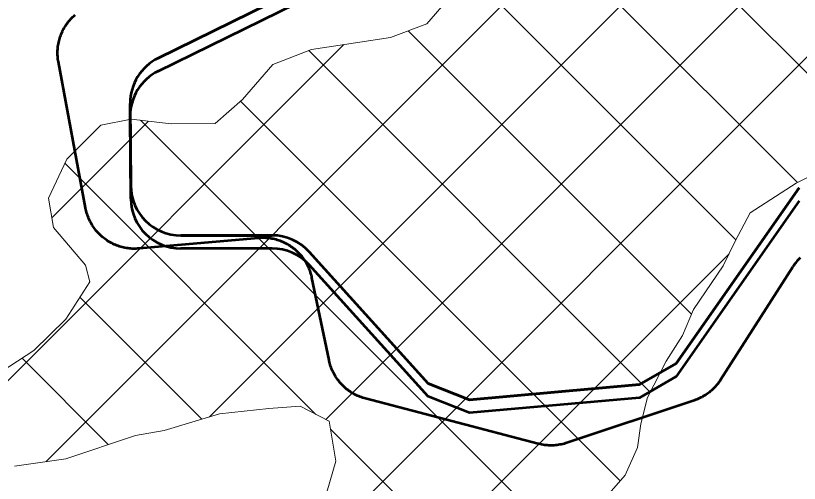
# Model space of a CAD drawing. Extents: x -1643653 to 4543381, y 1624270 to 13878484.
# Drawn here: x 709025 to 710591, y 8955330 to 8956265 of the extents above; entities that cross this region are included whole.
import ezdxf

# ---------------------------------------------------------------- set-up
doc = ezdxf.new("R2010")
doc.units = 0
doc.header["$LTSCALE"] = 200
for name, color, linetype, lineweight in [('1', 7, 'Continuous', 13), ('27', 7, 'Continuous', 53), ('28', 7, 'Continuous', 53), ('29', 7, 'Continuous', 13), ('60', 7, 'Continuous', 53)]:
    doc.layers.add(name, color=color, linetype=linetype, lineweight=lineweight)

msp = doc.modelspace()

# ---------------------------------------------------------------- linework, layer by layer
at = {"layer": '1', "lineweight": 25}
msp.add_spline([(814781, 9009175.5), (814787.2, 9009173.4), (814796.9, 9009173.4), (814799.4, 9009172.4), (814805.1, 9009174.5), (814805.6, 9009176.5), (814811.7, 9009179.5), (814811.7, 9009179.5), (814801.5, 9009181), (814790.7, 9009181.5), (814784.1, 9009183.1), (814777.4, 9009185.1), (814778.4, 9009175.5)], degree=3, dxfattribs=at)
at = {"layer": '27'}
for points in [[(709172.8, 8955856.2), (709171.7, 8955858.8), (709170.6, 8955861.4), (709169.6, 8955864.1), (709168.6, 8955866.7), (709167.7, 8955869.4), (709166.9, 8955872.1), (709166.2, 8955874.8), (709165.6, 8955877.6), (709165, 8955880.4), (709164.9, 8955880.7), (709110.8, 8956172.2), (709110.3, 8956174.9), (709109.9, 8956177.7), (709109.6, 8956180.6), (709109.4, 8956183.4), (709109.2, 8956186.2), (709109.1, 8956189), (709109.1, 8956191.8), (709109.2, 8956194.7), (709109.4, 8956197.5), (709109.6, 8956200.3), (709109.9, 8956203.1), (709110.3, 8956205.9), (709110.8, 8956208.7), (709111.4, 8956211.5), (709112, 8956214.2), (709112.7, 8956217), (709113.5, 8956219.7), (709114.4, 8956222.4), (709115.3, 8956225.1), (709116.3, 8956227.7), (709117.4, 8956230.3), (709118.6, 8956232.9), (709119.8, 8956235.4), (709121.1, 8956237.9), (709122.5, 8956240.4), (709124, 8956242.8), (709125.5, 8956245.2), (709127.1, 8956247.6), (709128.7, 8956249.9), (709130.4, 8956252.1), (709132.2, 8956254.3), (709134, 8956256.5), (709135.9, 8956258.6), (709137.9, 8956260.6), (709139.9, 8956262.6), (709142, 8956264.5), (709144.1, 8956266.4)], [(709172.8, 8955856.2), (709171.7, 8955858.8), (709170.6, 8955861.4), (709169.6, 8955864.1), (709168.6, 8955866.7), (709167.7, 8955869.4), (709166.9, 8955872.1), (709166.2, 8955874.8), (709165.6, 8955877.6), (709165, 8955880.4), (709164.9, 8955880.7), (709110.8, 8956172.2), (709110.3, 8956174.9), (709109.9, 8956177.7), (709109.6, 8956180.6), (709109.4, 8956183.4), (709109.2, 8956186.2), (709109.1, 8956189), (709109.1, 8956191.8), (709109.2, 8956194.7), (709109.4, 8956197.5), (709109.6, 8956200.3), (709109.9, 8956203.1), (709110.3, 8956205.9), (709110.8, 8956208.7), (709111.4, 8956211.5), (709112, 8956214.2), (709112.7, 8956217), (709113.5, 8956219.7), (709114.4, 8956222.4), (709115.3, 8956225.1), (709116.3, 8956227.7), (709117.4, 8956230.3), (709118.6, 8956232.9), (709119.8, 8956235.4), (709121.1, 8956237.9), (709122.5, 8956240.4), (709124, 8956242.8), (709125.5, 8956245.2), (709127.1, 8956247.6), (709128.7, 8956249.9), (709130.4, 8956252.1), (709132.2, 8956254.3), (709134, 8956256.5), (709135.9, 8956258.6), (709137.9, 8956260.6), (709139.9, 8956262.6), (709142, 8956264.5), (709144.1, 8956266.4)], [(709653.2, 8955569.9), (709652.5, 8955572.7), (709651.8, 8955575.4), (709651.7, 8955576.1), (709617.5, 8955741), (709616.9, 8955743.7), (709616.2, 8955746.5), (709615.4, 8955749.2), (709614.6, 8955751.9), (709613.6, 8955754.6), (709612.6, 8955757.2), (709611.6, 8955759.8), (709610.4, 8955762.4), (709609.2, 8955765), (709607.9, 8955767.5), (709606.5, 8955770), (709605.1, 8955772.4), (709603.6, 8955774.8), (709602.1, 8955777.2), (709600.4, 8955779.5), (709598.7, 8955781.7), (709597, 8955784), (709595.1, 8955786.1), (709593.3, 8955788.2), (709591.3, 8955790.3), (709589.3, 8955792.3), (709587.3, 8955794.2), (709585.2, 8955796.1), (709583, 8955797.9), (709580.8, 8955799.7), (709578.5, 8955801.4), (709576.2, 8955803), (709573.9, 8955804.6), (709571.5, 8955806.1), (709569, 8955807.5), (709566.6, 8955808.9), (709564, 8955810.2), (709561.5, 8955811.4), (709558.9, 8955812.6), (709556.3, 8955813.6), (709553.6, 8955814.7), (709551, 8955815.6), (709548.3, 8955816.4), (709545.6, 8955817.2), (709542.8, 8955817.9), (709540.1, 8955818.5), (709537.3, 8955819.1), (709534.5, 8955819.5), (709531.7, 8955819.9), (709528.9, 8955820.2), (709526.1, 8955820.4), (709523.2, 8955820.6), (709520.4, 8955820.6), (709517.6, 8955820.6), (709514.7, 8955820.5), (709511.9, 8955820.3), (709510.8, 8955820.2), (709272, 8955799.4), (709269.1, 8955799.2), (709266.3, 8955799), (709263.5, 8955799), (709260.7, 8955799), (709257.8, 8955799.1), (709255, 8955799.3), (709252.2, 8955799.6), (709249.4, 8955800), (709246.6, 8955800.4), (709243.8, 8955800.9), (709241, 8955801.5), (709238.3, 8955802.2), (709235.6, 8955802.9), (709232.9, 8955803.7), (709230.2, 8955804.6), (709227.5, 8955805.6), (709224.9, 8955806.6), (709222.3, 8955807.8), (709219.7, 8955809), (709217.2, 8955810.2), (709214.7, 8955811.6), (709212.3, 8955813), (709209.8, 8955814.4), (709207.5, 8955816), (709205.2, 8955817.6), (709202.9, 8955819.3), (709200.6, 8955821), (709198.5, 8955822.8), (709196.3, 8955824.7), (709194.3, 8955826.6), (709192.2, 8955828.6), (709190.3, 8955830.6), (709188.4, 8955832.7), (709186.5, 8955834.8), (709184.7, 8955837), (709183, 8955839.3), (709181.4, 8955841.6), (709179.8, 8955843.9), (709178.2, 8955846.3), (709176.8, 8955848.7), (709175.4, 8955851.2), (709174.1, 8955853.7), (709172.8, 8955856.2)], [(709653.2, 8955569.9), (709652.5, 8955572.7), (709651.8, 8955575.4), (709651.7, 8955576.1), (709617.5, 8955741), (709616.9, 8955743.7), (709616.2, 8955746.5), (709615.4, 8955749.2), (709614.6, 8955751.9), (709613.6, 8955754.6), (709612.6, 8955757.2), (709611.6, 8955759.8), (709610.4, 8955762.4), (709609.2, 8955765), (709607.9, 8955767.5), (709606.5, 8955770), (709605.1, 8955772.4), (709603.6, 8955774.8), (709602.1, 8955777.2), (709600.4, 8955779.5), (709598.7, 8955781.7), (709597, 8955784), (709595.1, 8955786.1), (709593.3, 8955788.2), (709591.3, 8955790.3), (709589.3, 8955792.3), (709587.3, 8955794.2), (709585.2, 8955796.1), (709583, 8955797.9), (709580.8, 8955799.7), (709578.5, 8955801.4), (709576.2, 8955803), (709573.9, 8955804.6), (709571.5, 8955806.1), (709569, 8955807.5), (709566.6, 8955808.9), (709564, 8955810.2), (709561.5, 8955811.4), (709558.9, 8955812.6), (709556.3, 8955813.6), (709553.6, 8955814.7), (709551, 8955815.6), (709548.3, 8955816.4), (709545.6, 8955817.2), (709542.8, 8955817.9), (709540.1, 8955818.5), (709537.3, 8955819.1), (709534.5, 8955819.5), (709531.7, 8955819.9), (709528.9, 8955820.2), (709526.1, 8955820.4), (709523.2, 8955820.6), (709520.4, 8955820.6), (709517.6, 8955820.6), (709514.7, 8955820.5), (709511.9, 8955820.3), (709510.8, 8955820.2), (709272, 8955799.4), (709269.1, 8955799.2), (709266.3, 8955799), (709263.5, 8955799), (709260.7, 8955799), (709257.8, 8955799.1), (709255, 8955799.3), (709252.2, 8955799.6), (709249.4, 8955800), (709246.6, 8955800.4), (709243.8, 8955800.9), (709241, 8955801.5), (709238.3, 8955802.2), (709235.6, 8955802.9), (709232.9, 8955803.7), (709230.2, 8955804.6), (709227.5, 8955805.6), (709224.9, 8955806.6), (709222.3, 8955807.8), (709219.7, 8955809), (709217.2, 8955810.2), (709214.7, 8955811.6), (709212.3, 8955813), (709209.8, 8955814.4), (709207.5, 8955816), (709205.2, 8955817.6), (709202.9, 8955819.3), (709200.6, 8955821), (709198.5, 8955822.8), (709196.3, 8955824.7), (709194.3, 8955826.6), (709192.2, 8955828.6), (709190.3, 8955830.6), (709188.4, 8955832.7), (709186.5, 8955834.8), (709184.7, 8955837), (709183, 8955839.3), (709181.4, 8955841.6), (709179.8, 8955843.9), (709178.2, 8955846.3), (709176.8, 8955848.7), (709175.4, 8955851.2), (709174.1, 8955853.7), (709172.8, 8955856.2)], [(710593, 8955780.8), (710591, 8955778.8), (710589.1, 8955776.7), (710587.2, 8955774.6), (710585.3, 8955772.5), (710583.6, 8955770.2), (710581.9, 8955768), (710580.2, 8955765.7), (710578.7, 8955763.3), (710578.3, 8955762.8), (710434, 8955537.1), (710432.4, 8955534.7), (710430.8, 8955532.4), (710429.1, 8955530.1), (710427.3, 8955527.9), (710425.5, 8955525.7), (710423.6, 8955523.6), (710421.7, 8955521.6), (710419.7, 8955519.5), (710417.7, 8955517.6), (710415.6, 8955515.7), (710413.4, 8955513.9), (710411.2, 8955512.1), (710409, 8955510.4), (710406.7, 8955508.7), (710404.3, 8955507.2), (710401.9, 8955505.7), (710399.5, 8955504.2), (710397, 8955502.8), (710394.5, 8955501.5), (710391.9, 8955500.3), (710389.4, 8955499.2), (710386.8, 8955498.1), (710384.1, 8955497.1), (710381.4, 8955496.1), (710381.3, 8955496.1), (710126.6, 8955411.1), (710123.9, 8955410.3), (710121.2, 8955409.5), (710118.5, 8955408.8), (710115.7, 8955408.2), (710113, 8955407.6), (710110.2, 8955407.2), (710107.4, 8955406.8), (710104.6, 8955406.5), (710101.7, 8955406.2), (710098.9, 8955406.1), (710096.1, 8955406), (710093.2, 8955406), (710090.4, 8955406.1), (710087.6, 8955406.3), (710084.8, 8955406.5), (710082, 8955406.8), (710079.2, 8955407.2), (710076.4, 8955407.7), (710073.6, 8955408.3), (710070.9, 8955409), (710069.7, 8955409.2), (709724.3, 8955499.7), (709721.6, 8955500.5), (709718.9, 8955501.3), (709716.2, 8955502.2), (709713.5, 8955503.2), (709710.9, 8955504.2), (709708.3, 8955505.4), (709705.8, 8955506.6), (709703.2, 8955507.8), (709700.7, 8955509.2), (709698.3, 8955510.6), (709695.9, 8955512.1), (709693.5, 8955513.6), (709691.2, 8955515.3), (709688.9, 8955517), (709686.7, 8955518.7), (709684.5, 8955520.5), (709682.4, 8955522.4), (709680.3, 8955524.3), (709678.3, 8955526.3), (709676.4, 8955528.3), (709674.5, 8955530.4), (709672.7, 8955532.6), (709670.9, 8955534.8), (709669.2, 8955537), (709667.5, 8955539.3), (709665.9, 8955541.7), (709664.4, 8955544.1), (709663, 8955546.5), (709661.6, 8955549), (709660.3, 8955551.5), (709659.1, 8955554), (709657.9, 8955556.6), (709656.8, 8955559.2), (709655.8, 8955561.9), (709654.8, 8955564.5), (709654, 8955567.2), (709653.2, 8955569.9)], [(710593, 8955780.8), (710591, 8955778.8), (710589.1, 8955776.7), (710587.2, 8955774.6), (710585.3, 8955772.5), (710583.6, 8955770.2), (710581.9, 8955768), (710580.2, 8955765.7), (710578.7, 8955763.3), (710578.3, 8955762.8), (710434, 8955537.1), (710432.4, 8955534.7), (710430.8, 8955532.4), (710429.1, 8955530.1), (710427.3, 8955527.9), (710425.5, 8955525.7), (710423.6, 8955523.6), (710421.7, 8955521.6), (710419.7, 8955519.5), (710417.7, 8955517.6), (710415.6, 8955515.7), (710413.4, 8955513.9), (710411.2, 8955512.1), (710409, 8955510.4), (710406.7, 8955508.7), (710404.3, 8955507.2), (710401.9, 8955505.7), (710399.5, 8955504.2), (710397, 8955502.8), (710394.5, 8955501.5), (710391.9, 8955500.3), (710389.4, 8955499.2), (710386.8, 8955498.1), (710384.1, 8955497.1), (710381.4, 8955496.1), (710381.3, 8955496.1), (710126.6, 8955411.1), (710123.9, 8955410.3), (710121.2, 8955409.5), (710118.5, 8955408.8), (710115.7, 8955408.2), (710113, 8955407.6), (710110.2, 8955407.2), (710107.4, 8955406.8), (710104.6, 8955406.5), (710101.7, 8955406.2), (710098.9, 8955406.1), (710096.1, 8955406), (710093.2, 8955406), (710090.4, 8955406.1), (710087.6, 8955406.3), (710084.8, 8955406.5), (710082, 8955406.8), (710079.2, 8955407.2), (710076.4, 8955407.7), (710073.6, 8955408.3), (710070.9, 8955409), (710069.7, 8955409.2), (709724.3, 8955499.7), (709721.6, 8955500.5), (709718.9, 8955501.3), (709716.2, 8955502.2), (709713.5, 8955503.2), (709710.9, 8955504.2), (709708.3, 8955505.4), (709705.8, 8955506.6), (709703.2, 8955507.8), (709700.7, 8955509.2), (709698.3, 8955510.6), (709695.9, 8955512.1), (709693.5, 8955513.6), (709691.2, 8955515.3), (709688.9, 8955517), (709686.7, 8955518.7), (709684.5, 8955520.5), (709682.4, 8955522.4), (709680.3, 8955524.3), (709678.3, 8955526.3), (709676.4, 8955528.3), (709674.5, 8955530.4), (709672.7, 8955532.6), (709670.9, 8955534.8), (709669.2, 8955537), (709667.5, 8955539.3), (709665.9, 8955541.7), (709664.4, 8955544.1), (709663, 8955546.5), (709661.6, 8955549), (709660.3, 8955551.5), (709659.1, 8955554), (709657.9, 8955556.6), (709656.8, 8955559.2), (709655.8, 8955561.9), (709654.8, 8955564.5), (709654, 8955567.2), (709653.2, 8955569.9)]]:
    msp.add_lwpolyline(points, dxfattribs=at)
at = {"layer": '28'}
for p, q in [((709310.1, 8956179.8), (709862.7, 8956451.6)), ((709862.7, 8956451.6), (709310.1, 8956179.8)), ((709310.1, 8956153.7), (709862.7, 8956425.4)), ((709255.3, 8955925.1), (709254.2, 8956089.5)), ((709254.2, 8956089.5), (709255.3, 8955925.1)), ((709255.3, 8955898.9), (709254.2, 8956063.3)), ((709537.8, 8955825.7), (709355.3, 8955825.7)), ((709355.3, 8955825.7), (709537.8, 8955825.7)), ((709537.8, 8955799.6), (709355.3, 8955799.6))]:
    msp.add_line(p, q, dxfattribs=at)
for points in [[(710591.4, 8955920.8), (710345.3, 8955569.8), (710272.3, 8955527.6), (709932.5, 8955497.2), (709849.4, 8955529.8), (709612.1, 8955792.7)], [(709612.1, 8955792.7), (709849.4, 8955529.8), (709932.5, 8955497.2), (710272.3, 8955527.6), (710345.3, 8955569.8), (710591.4, 8955920.8)], [(710591.4, 8955894.6), (710345.3, 8955543.6), (710272.3, 8955501.4), (709932.5, 8955471.1), (709849.4, 8955503.7), (709612.1, 8955766.6)]]:
    msp.add_lwpolyline(points, dxfattribs=at)
for centre, start, end in [((709354.2, 8956090.1), 116.1863, 180.3768), ((709354.2, 8956090.1), 116.1863, 180.3768), ((709354.2, 8956064), 116.1863, 180.3768), ((709355.3, 8955925.7), 180.3768, 270), ((709355.3, 8955925.7), 180.3768, 270), ((709355.3, 8955899.6), 180.3768, 270), ((709537.8, 8955725.7), 42.0751, 90), ((709537.8, 8955725.7), 42.0751, 90), ((709537.8, 8955699.6), 42.0751, 90)]:
    msp.add_arc(centre, 100, start, end, dxfattribs=at)
at = {"layer": '29'}
for p, q in [((709645, 8955458), (712042.9, 8957856)), ((709085.3, 8955373.5), (711371.5, 8957659.7)), ((709617.9, 8955193.3), (712060.8, 8957636.3)), ((709412.5, 8955463.1), (711559.9, 8957610.5)), ((710719.7, 8956036.8), (709601.3, 8957155.2)), ((710587.8, 8955931.1), (709754.5, 8956764.4)), ((710464.8, 8955816.5), (709612.2, 8956669.1)), ((710375.7, 8955668), (709809.4, 8956234.3)), ((708904.1, 8955429.9), (709681, 8956206.8)), ((710293.6, 8955512.5), (709611.1, 8956195)), ((710233.6, 8955335), (709474.9, 8956093.6)), ((709097.6, 8955861), (709290.7, 8956054.1)), ((710112.9, 8955218.1), (709275, 8956056)), ((709625.3, 8955468.1), (709123.5, 8955969.8)), ((709801.4, 8955139.2), (710451, 8955788.8)), ((709397.3, 8955458.5), (709153.7, 8955702)), ((709210.4, 8955407.8), (709038, 8955580.1)), ((709941.6, 8955151.8), (709654.5, 8955438.8))]:
    msp.add_line(p, q, dxfattribs=at)
at = {"layer": '29', "lineweight": 53}
for p, q in [((709862.7, 8956451.6), (709310.1, 8956179.8)), ((710345.3, 8955569.8), (710591.4, 8955920.8)), ((709355.3, 8955825.7), (709537.8, 8955825.7)), ((709612.1, 8955792.7), (709849.4, 8955529.8)), ((709932.5, 8955497.2), (710272.3, 8955527.6))]:
    msp.add_line(p, q, dxfattribs=at)
at = {"layer": '29'}
for points in [[(708964.8, 8955532.9), (709061.8, 8955595.5), (709125.8, 8955658.4), (709173.4, 8955732.8), (709164.9, 8955765.9), (709100.8, 8955841.3), (709091.2, 8955899.8), (709127.4, 8955978.1), (709195.3, 8956046.1), (709256.3, 8956058.2), (709336.1, 8956048.6), (709423.7, 8956049.1), (709478.7, 8956096.9), (709539, 8956167.4), (709616.7, 8956197.1), (709704.3, 8956210.3), (709774.2, 8956221.1), (709846.8, 8956248.4), (709894.3, 8956303.8)], [(709894.3, 8956303.8), (709846.8, 8956248.4)], [(709846.8, 8956248.4), (709774.2, 8956221.1), (709704.3, 8956210.3), (709616.7, 8956197.1), (709539, 8956167.4), (709478.7, 8956096.9), (709423.7, 8956049.1), (709336.1, 8956048.6), (709256.3, 8956058.2), (709195.3, 8956046.1), (709127.4, 8955978.1), (709091.2, 8955899.8), (709100.8, 8955841.3), (709164.9, 8955765.9), (709173.4, 8955732.8), (709125.8, 8955658.4), (709061.8, 8955595.5), (708964.8, 8955532.9)], [(710051.8, 8955180.6), (710079.8, 8955196.8), (710116.9, 8955220.6), (710157.7, 8955246.9), (710177, 8955274.7), (710211.6, 8955309.9), (710243.6, 8955346.4), (710268.2, 8955402), (710275, 8955448.9), (710288.1, 8955502.1), (710325.6, 8955574.1), (710357.8, 8955625.9), (710379.8, 8955677.7), (710438.9, 8955764.7), (710463.5, 8955814), (710493.2, 8955870.8), (710585.1, 8955929.7), (710660.3, 8955968.3), (710708.9, 8956013.6), (710734.8, 8956069.2), (710773.3, 8956120.9), (710840.7, 8956134.3)], [(711111.4, 8955825.1), (710973.1, 8955791.6), (710911.4, 8955807.5), (710864.9, 8955854.8), (710860.3, 8955917.1), (710894, 8955994.2), (710883.4, 8956080.6), (710840.7, 8956134.3), (710773.3, 8956120.9), (710734.8, 8956069.2), (710708.9, 8956013.6), (710660.3, 8955968.3), (710585.1, 8955929.7), (710493.2, 8955870.8), (710463.5, 8955814), (710438.9, 8955764.7), (710379.8, 8955677.7), (710357.8, 8955625.9), (710325.6, 8955574.1), (710288.1, 8955502.1), (710275, 8955448.9), (710268.2, 8955402), (710243.6, 8955346.4), (710211.6, 8955309.9)], [(709646.9, 8955312.4), (709665.2, 8955374.4), (709651.9, 8955454.5), (709593.8, 8955484.2), (709531.6, 8955479.6), (709432.5, 8955469.1), (709321.8, 8955435.8), (709264.6, 8955426.2), (709125.9, 8955379.2), (709023, 8955364.9)], [(709023, 8955364.9), (709125.9, 8955379.2), (709264.6, 8955426.2), (709321.8, 8955435.8), (709432.5, 8955469.1), (709531.6, 8955479.6), (709593.8, 8955484.2), (709651.9, 8955454.5), (709665.2, 8955374.4), (709646.9, 8955312.4)]]:
    msp.add_lwpolyline(points, dxfattribs=at)
at = {"layer": '29', "lineweight": 53}
for centre, start, end in [((709354.2, 8956090.1), 116.1863, 180.3768), ((709355.3, 8955925.7), 180.3768, 270), ((709537.8, 8955725.7), 42.0751, 90)]:
    msp.add_arc(centre, 100, start, end, dxfattribs=at)
at = {"layer": '60'}
for points in [[(709172.8, 8955856.2), (709171.7, 8955858.8), (709170.6, 8955861.4), (709169.6, 8955864.1), (709168.6, 8955866.7), (709167.7, 8955869.4), (709166.9, 8955872.1), (709166.2, 8955874.8), (709165.6, 8955877.6), (709165, 8955880.4), (709164.9, 8955880.7), (709110.8, 8956172.2), (709110.3, 8956174.9), (709109.9, 8956177.7), (709109.6, 8956180.6), (709109.4, 8956183.4), (709109.2, 8956186.2), (709109.1, 8956189), (709109.1, 8956191.8), (709109.2, 8956194.7), (709109.4, 8956197.5), (709109.6, 8956200.3), (709109.9, 8956203.1), (709110.3, 8956205.9), (709110.8, 8956208.7), (709111.4, 8956211.5), (709112, 8956214.2), (709112.7, 8956217), (709113.5, 8956219.7), (709114.4, 8956222.4), (709115.3, 8956225.1), (709116.3, 8956227.7), (709117.4, 8956230.3), (709118.6, 8956232.9), (709119.8, 8956235.4), (709121.1, 8956237.9), (709122.5, 8956240.4), (709124, 8956242.8), (709125.5, 8956245.2), (709127.1, 8956247.6), (709128.7, 8956249.9), (709130.4, 8956252.1), (709132.2, 8956254.3), (709134, 8956256.5), (709135.9, 8956258.6), (709137.9, 8956260.6), (709139.9, 8956262.6), (709142, 8956264.5), (709144.1, 8956266.4)], [(709653.2, 8955569.9), (709652.5, 8955572.7), (709651.8, 8955575.4), (709651.7, 8955576.1), (709617.5, 8955741), (709616.9, 8955743.7), (709616.2, 8955746.5), (709615.4, 8955749.2), (709614.6, 8955751.9), (709613.6, 8955754.6), (709612.6, 8955757.2), (709611.6, 8955759.8), (709610.4, 8955762.4), (709609.2, 8955765), (709607.9, 8955767.5), (709606.5, 8955770), (709605.1, 8955772.4), (709603.6, 8955774.8), (709602.1, 8955777.2), (709600.4, 8955779.5), (709598.7, 8955781.7), (709597, 8955784), (709595.1, 8955786.1), (709593.3, 8955788.2), (709591.3, 8955790.3), (709589.3, 8955792.3), (709587.3, 8955794.2), (709585.2, 8955796.1), (709583, 8955797.9), (709580.8, 8955799.7), (709578.5, 8955801.4), (709576.2, 8955803), (709573.9, 8955804.6), (709571.5, 8955806.1), (709569, 8955807.5), (709566.6, 8955808.9), (709564, 8955810.2), (709561.5, 8955811.4), (709558.9, 8955812.6), (709556.3, 8955813.6), (709553.6, 8955814.7), (709551, 8955815.6), (709548.3, 8955816.4), (709545.6, 8955817.2), (709542.8, 8955817.9), (709540.1, 8955818.5), (709537.3, 8955819.1), (709534.5, 8955819.5), (709531.7, 8955819.9), (709528.9, 8955820.2), (709526.1, 8955820.4), (709523.2, 8955820.6), (709520.4, 8955820.6), (709517.6, 8955820.6), (709514.7, 8955820.5), (709511.9, 8955820.3), (709510.8, 8955820.2), (709272, 8955799.4), (709269.1, 8955799.2), (709266.3, 8955799), (709263.5, 8955799), (709260.7, 8955799), (709257.8, 8955799.1), (709255, 8955799.3), (709252.2, 8955799.6), (709249.4, 8955800), (709246.6, 8955800.4), (709243.8, 8955800.9), (709241, 8955801.5), (709238.3, 8955802.2), (709235.6, 8955802.9), (709232.9, 8955803.7), (709230.2, 8955804.6), (709227.5, 8955805.6), (709224.9, 8955806.6), (709222.3, 8955807.8), (709219.7, 8955809), (709217.2, 8955810.2), (709214.7, 8955811.6), (709212.3, 8955813), (709209.8, 8955814.4), (709207.5, 8955816), (709205.2, 8955817.6), (709202.9, 8955819.3), (709200.6, 8955821), (709198.5, 8955822.8), (709196.3, 8955824.7), (709194.3, 8955826.6), (709192.2, 8955828.6), (709190.3, 8955830.6), (709188.4, 8955832.7), (709186.5, 8955834.8), (709184.7, 8955837), (709183, 8955839.3), (709181.4, 8955841.6), (709179.8, 8955843.9), (709178.2, 8955846.3), (709176.8, 8955848.7), (709175.4, 8955851.2), (709174.1, 8955853.7), (709172.8, 8955856.2)], [(710593, 8955780.8), (710591, 8955778.8), (710589.1, 8955776.7), (710587.2, 8955774.6), (710585.3, 8955772.5), (710583.6, 8955770.2), (710581.9, 8955768), (710580.2, 8955765.7), (710578.7, 8955763.3), (710578.3, 8955762.8), (710434, 8955537.1), (710432.4, 8955534.7), (710430.8, 8955532.4), (710429.1, 8955530.1), (710427.3, 8955527.9), (710425.5, 8955525.7), (710423.6, 8955523.6), (710421.7, 8955521.6), (710419.7, 8955519.5), (710417.7, 8955517.6), (710415.6, 8955515.7), (710413.4, 8955513.9), (710411.2, 8955512.1), (710409, 8955510.4), (710406.7, 8955508.7), (710404.3, 8955507.2), (710401.9, 8955505.7), (710399.5, 8955504.2), (710397, 8955502.8), (710394.5, 8955501.5), (710391.9, 8955500.3), (710389.4, 8955499.2), (710386.8, 8955498.1), (710384.1, 8955497.1), (710381.4, 8955496.1), (710381.3, 8955496.1), (710126.6, 8955411.1), (710123.9, 8955410.3), (710121.2, 8955409.5), (710118.5, 8955408.8), (710115.7, 8955408.2), (710113, 8955407.6), (710110.2, 8955407.2), (710107.4, 8955406.8), (710104.6, 8955406.5), (710101.7, 8955406.2), (710098.9, 8955406.1), (710096.1, 8955406), (710093.2, 8955406), (710090.4, 8955406.1), (710087.6, 8955406.3), (710084.8, 8955406.5), (710082, 8955406.8), (710079.2, 8955407.2), (710076.4, 8955407.7), (710073.6, 8955408.3), (710070.9, 8955409), (710069.7, 8955409.2), (709724.3, 8955499.7), (709721.6, 8955500.5), (709718.9, 8955501.3), (709716.2, 8955502.2), (709713.5, 8955503.2), (709710.9, 8955504.2), (709708.3, 8955505.4), (709705.8, 8955506.6), (709703.2, 8955507.8), (709700.7, 8955509.2), (709698.3, 8955510.6), (709695.9, 8955512.1), (709693.5, 8955513.6), (709691.2, 8955515.3), (709688.9, 8955517), (709686.7, 8955518.7), (709684.5, 8955520.5), (709682.4, 8955522.4), (709680.3, 8955524.3), (709678.3, 8955526.3), (709676.4, 8955528.3), (709674.5, 8955530.4), (709672.7, 8955532.6), (709670.9, 8955534.8), (709669.2, 8955537), (709667.5, 8955539.3), (709665.9, 8955541.7), (709664.4, 8955544.1), (709663, 8955546.5), (709661.6, 8955549), (709660.3, 8955551.5), (709659.1, 8955554), (709657.9, 8955556.6), (709656.8, 8955559.2), (709655.8, 8955561.9), (709654.8, 8955564.5), (709654, 8955567.2), (709653.2, 8955569.9)]]:
    msp.add_lwpolyline(points, dxfattribs=at)

doc.saveas('drawing.dxf')
